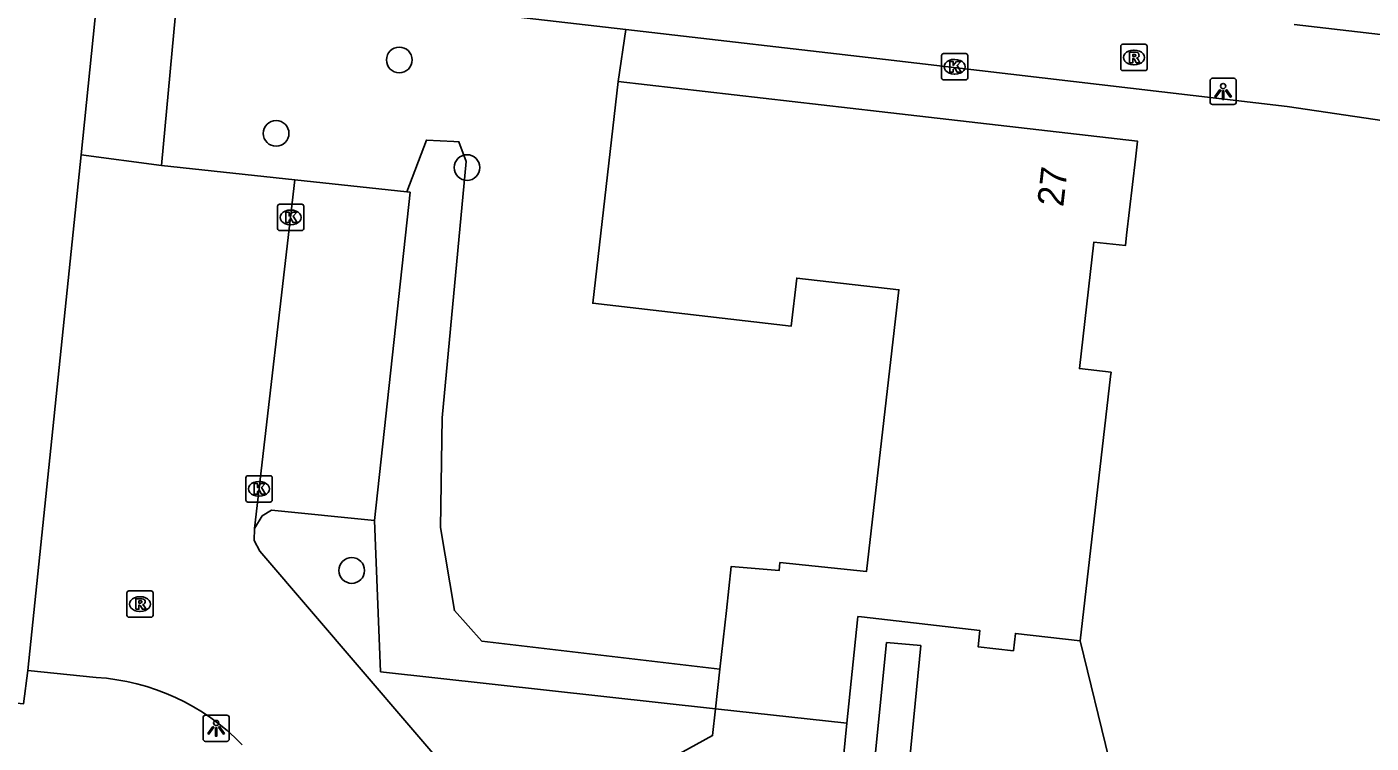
# Model space of a CAD drawing. Extents: x 162398 to 163643, y 386453 to 387397.
# Drawn here: x 162952 to 163003.2, y 387103.2 to 387130.4 of the extents above; entities that cross this region are included whole.
import ezdxf

# ---------------------------------------------------------------- set-up
doc = ezdxf.new("R2010")
doc.units = 0
for name, color, linetype in [('IMGEO_Boom', 7, 'Continuous'), ('IMGEO_Erf', 7, 'Continuous'), ('IMGEO_Groenvoorziening', 7, 'Continuous'), ('IMGEO_Haag', 7, 'Continuous'), ('IMGEO_Kolk', 7, 'Continuous'), ('IMGEO_Lichtpunt', 7, 'Continuous'), ('IMGEO_Pand', 7, 'Continuous'), ('IMGEO_Pand_nummerreeks', 7, 'Continuous'), ('IMGEO_Parkeervlak_open', 7, 'Continuous'), ('IMGEO_Rijbaan_lokaal_open', 7, 'Continuous'), ('IMGEO_Rioolput', 7, 'Continuous'), ('IMGEO_Voetpad_open', 7, 'Continuous')]:
    doc.layers.add(name, color=color, linetype=linetype)

msp = doc.modelspace()

# ---------------------------------------------------------------- linework, layer by layer
at = {"layer": 'IMGEO_Boom'}
for centre in [(162966.196, 387129.173), (162961.506, 387126.382), (162968.774, 387125.081), (162964.384, 387109.755)]:
    msp.add_circle(centre, 0.489, dxfattribs=at)
at = {"layer": 'IMGEO_Erf'}
msp.add_lwpolyline([(162974.82, 387130.333), (162974.534, 387128.355)], dxfattribs=at)
at = {"layer": 'IMGEO_Groenvoorziening'}
for points in [[(162928.93, 387120.073), (162927.574, 387107.059), (162951.889, 387104.679), (162952.055, 387105.95)], [(162992.119, 387107.076), (162993.218, 387102.569), (162990.473, 387097.337), (162987.989, 387095.591), (162978.209, 387090.267)], [(162984.741, 387107.017), (162986.051, 387106.898), (162985.551, 387101.841), (162984.24, 387101.956), (162984.741, 387107.017)]]:
    msp.add_lwpolyline(points, dxfattribs=at)
at = {"layer": 'IMGEO_Haag'}
for points in [[(162978.401, 387105.997), (162969.336, 387107.072), (162968.295, 387108.233), (162967.759, 387111.387), (162967.83, 387115.561), (162968.747, 387125.311), (162968.469, 387126.065), (162968.275, 387126.076), (162967.227, 387126.127), (162966.48, 387124.156)], [(162965.252, 387111.659), (162965.486, 387105.902), (162978.236, 387104.495)]]:
    msp.add_lwpolyline(points, dxfattribs=at)
at = {"layer": 'IMGEO_Kolk'}
for p, q in [((162986.838, 387128.489), (162986.838, 387129.341)), ((162986.913, 387129.415), (162987.765, 387129.415)), ((162987.326, 387129.195), (162987.351, 387129.195)), ((162987.839, 387129.341), (162987.839, 387128.489)), ((162987.349, 387128.635), (162987.324, 387128.635)), ((162987.765, 387128.415), (162986.913, 387128.415)), ((162961.559, 387122.759), (162961.559, 387123.611)), ((162961.634, 387123.685), (162962.486, 387123.685)), ((162962.047, 387123.465), (162962.072, 387123.465)), ((162962.56, 387123.611), (162962.56, 387122.759)), ((162962.07, 387122.905), (162962.045, 387122.905)), ((162962.486, 387122.685), (162961.634, 387122.685)), ((162960.356, 387112.433), (162960.356, 387113.285)), ((162960.431, 387113.359), (162961.283, 387113.359)), ((162961.357, 387113.285), (162961.357, 387112.433)), ((162960.844, 387113.139), (162960.869, 387113.139)), ((162961.283, 387112.359), (162960.431, 387112.359)), ((162960.867, 387112.579), (162960.842, 387112.579))]:
    msp.add_line(p, q, dxfattribs=at)
for points in [[(162986.838, 387128.489), (162986.838, 387129.341)], [(162986.913, 387129.415), (162987.765, 387129.415)], [(162987.159, 387129.115), (162987.282, 387129.115), (162987.282, 387128.964), (162987.412, 387129.115), (162987.576, 387129.115), (162987.43, 387128.964), (162987.583, 387128.715), (162987.431, 387128.715), (162987.346, 387128.879), (162987.282, 387128.812), (162987.282, 387128.715), (162987.159, 387128.715), (162987.159, 387129.115)], [(162987.839, 387129.341), (162987.839, 387128.489)], [(162987.765, 387128.415), (162986.913, 387128.415)], [(162961.559, 387122.759), (162961.559, 387123.611)], [(162961.634, 387123.685), (162962.486, 387123.685)], [(162962.56, 387123.611), (162962.56, 387122.759)], [(162961.88, 387123.385), (162962.003, 387123.385), (162962.003, 387123.234), (162962.133, 387123.385), (162962.297, 387123.385), (162962.151, 387123.234), (162962.304, 387122.985), (162962.152, 387122.985), (162962.067, 387123.149), (162962.003, 387123.082), (162962.003, 387122.985), (162961.88, 387122.985), (162961.88, 387123.385)], [(162962.486, 387122.685), (162961.634, 387122.685)], [(162960.356, 387112.433), (162960.356, 387113.285)], [(162960.431, 387113.359), (162961.283, 387113.359)], [(162961.357, 387113.285), (162961.357, 387112.433)], [(162960.677, 387113.059), (162960.8, 387113.059), (162960.8, 387112.908), (162960.93, 387113.059), (162961.094, 387113.059), (162960.948, 387112.908), (162961.101, 387112.659), (162960.949, 387112.659), (162960.864, 387112.823), (162960.8, 387112.756), (162960.8, 387112.659), (162960.677, 387112.659), (162960.677, 387113.059)], [(162961.283, 387112.359), (162960.431, 387112.359)]]:
    msp.add_lwpolyline(points, dxfattribs=at)
for centre, start, end in [((162986.915, 387129.339), 91.552, 178.448), ((162986.915, 387129.339), 91.552, 178.448), ((162987.763, 387129.339), 1.552, 88.448), ((162987.763, 387129.339), 1.552, 88.448), ((162986.915, 387128.491), 181.552, 268.448), ((162986.915, 387128.491), 181.552, 268.448), ((162987.763, 387128.491), 271.552, 358.448), ((162987.763, 387128.491), 271.552, 358.448), ((162961.636, 387123.609), 91.552, 178.448), ((162961.636, 387123.609), 91.552, 178.448), ((162962.484, 387123.609), 1.552, 88.448), ((162962.484, 387123.609), 1.552, 88.448), ((162961.636, 387122.761), 181.552, 268.448), ((162961.636, 387122.761), 181.552, 268.448), ((162962.484, 387122.761), 271.552, 358.448), ((162962.484, 387122.761), 271.552, 358.448), ((162960.433, 387113.283), 91.552, 178.448), ((162960.433, 387113.283), 91.552, 178.448), ((162961.281, 387113.283), 1.552, 88.448), ((162961.281, 387113.283), 1.552, 88.448), ((162960.433, 387112.435), 181.552, 268.448), ((162960.433, 387112.435), 181.552, 268.448), ((162961.281, 387112.435), 271.552, 358.448), ((162961.281, 387112.435), 271.552, 358.448)]:
    msp.add_arc(centre, 0.0765, start, end, dxfattribs=at)
for centre, major_axis, ratio, start_param, end_param in [((162987.325, 387128.915), (-0.387, 0.002), 0.722429, 4.712389, 7.853982), ((162987.35, 387128.915), (-0.39, 0.002), 0.717154, 1.570796, 4.712389), ((162962.046, 387123.185), (-0.387, 0.002), 0.722429, 4.712389, 7.853982), ((162962.071, 387123.185), (-0.39, 0.002), 0.717154, 1.570796, 4.712389), ((162960.843, 387112.859), (-0.387, 0.002), 0.722429, 4.712389, 7.853982), ((162960.868, 387112.859), (-0.39, 0.002), 0.717154, 1.570796, 4.712389)]:
    msp.add_ellipse(centre, major_axis=major_axis, ratio=ratio, start_param=start_param, end_param=end_param, dxfattribs=at)
at = {"layer": 'IMGEO_Lichtpunt'}
for p, q in [((162997.062, 387128.381), (162997.062, 387127.574)), ((162997.062, 387128.381), (162997.062, 387127.574)), ((162997.964, 387128.476), (162997.156, 387128.476)), ((162997.964, 387128.476), (162997.156, 387128.476)), ((162998.058, 387127.574), (162998.058, 387128.381)), ((162998.058, 387127.574), (162998.058, 387128.381)), ((162997.156, 387127.48), (162997.964, 387127.48)), ((162997.156, 387127.48), (162997.964, 387127.48)), ((162958.726, 387104.157), (162958.726, 387103.35)), ((162958.726, 387104.157), (162958.726, 387103.35)), ((162959.628, 387104.252), (162958.82, 387104.252)), ((162959.628, 387104.252), (162958.82, 387104.252)), ((162959.722, 387103.35), (162959.722, 387104.157)), ((162959.722, 387103.35), (162959.722, 387104.157)), ((162958.82, 387103.256), (162959.628, 387103.256)), ((162958.82, 387103.256), (162959.628, 387103.256))]:
    msp.add_line(p, q, dxfattribs=at)
for points in [[(162997.436, 387128.045), (162997.475, 387128.017), (162997.287, 387127.755), (162997.249, 387127.782), (162997.436, 387128.045)], [(162997.648, 387128.017), (162997.686, 387128.044), (162997.873, 387127.782), (162997.834, 387127.754), (162997.648, 387128.017)], [(162997.538, 387127.997), (162997.585, 387127.997), (162997.585, 387127.675), (162997.538, 387127.675), (162997.538, 387127.997)], [(162959.1, 387103.821), (162959.139, 387103.793), (162958.951, 387103.531), (162958.913, 387103.558), (162959.1, 387103.821)], [(162959.202, 387103.773), (162959.249, 387103.773), (162959.249, 387103.451), (162959.202, 387103.451), (162959.202, 387103.773)], [(162959.312, 387103.793), (162959.35, 387103.82), (162959.537, 387103.558), (162959.498, 387103.53), (162959.312, 387103.793)]]:
    msp.add_lwpolyline(points, dxfattribs=at)
for centre in [(162997.561, 387128.179), (162959.225, 387103.955)]:
    msp.add_circle(centre, 0.0994, dxfattribs=at)
for centre, start, end in [((162997.156, 387128.381), 90, 180), ((162997.156, 387128.381), 90, 180), ((162997.964, 387128.381), 0, 90), ((162997.964, 387128.381), 0, 90), ((162997.156, 387127.574), 180, 270), ((162997.156, 387127.574), 180, 270), ((162997.964, 387127.574), 270, 0), ((162997.964, 387127.574), 270, 360), ((162958.82, 387104.157), 90, 180), ((162958.82, 387104.157), 90, 180), ((162959.628, 387104.157), 0, 90), ((162959.628, 387104.157), 0, 90), ((162958.82, 387103.35), 180, 270), ((162958.82, 387103.35), 180, 270), ((162959.628, 387103.35), 270, 0), ((162959.628, 387103.35), 270, 360)]:
    msp.add_arc(centre, 0.0946, start, end, dxfattribs=at)
at = {"layer": 'IMGEO_Pand'}
for points in [[(162978.401, 387105.997), (162978.647, 387108.229), (162978.831, 387109.908), (162980.66, 387109.757), (162980.685, 387110.054), (162983.986, 387109.717), (162985.218, 387120.432), (162981.329, 387120.879), (162981.118, 387119.05), (162973.564, 387119.918), (162974.534, 387128.355)], [(162974.534, 387128.355), (162984.471, 387127.214), (162994.298, 387126.085), (162994.219, 387125.397), (162993.887, 387122.513), (162993.841, 387122.11), (162992.64, 387122.248), (162992.086, 387117.433), (162993.292, 387117.294), (162993.273, 387117.131), (162992.119, 387107.076)], [(162992.119, 387107.076), (162989.653, 387107.359), (162989.577, 387106.699), (162988.228, 387106.854), (162988.298, 387107.468), (162983.787, 387107.986), (162983.657, 387108.001), (162983.644, 387107.876), (162983.236, 387103.945)], [(162978.236, 387104.495), (162978.401, 387105.997)], [(162983.236, 387103.945), (162978.236, 387104.495)]]:
    msp.add_lwpolyline(points, dxfattribs=at)
at = {"layer": 'IMGEO_Parkeervlak_open'}
for points in [[(162966.48, 387124.156), (162962.225, 387124.616)], [(162965.252, 387111.659), (162966.61, 387124.142), (162966.48, 387124.156)], [(162960.68, 387111.35), (162960.974, 387111.828), (162961.333, 387112.047), (162965.252, 387111.659)]]:
    msp.add_lwpolyline(points, dxfattribs=at)
at = {"layer": 'IMGEO_Rijbaan_lokaal_open'}
for points in [[(162954.081, 387125.567), (162952.055, 387105.95)], [(162957.147, 387125.165), (162954.081, 387125.567)], [(162962.225, 387124.616), (162957.147, 387125.165)], [(162960.68, 387111.35), (162962.225, 387124.616)], [(162970.489, 387099.276), (162960.881, 387110.488), (162960.675, 387110.894), (162960.68, 387111.35)], [(162952.055, 387105.95), (162954.659, 387105.689)]]:
    msp.add_lwpolyline(points, dxfattribs=at)
msp.add_arc((162954.117, 387097.22), 8.486, 44.0833, 86.339, dxfattribs=at)
at = {"layer": 'IMGEO_Rioolput'}
for p, q in [((162993.662, 387128.842), (162993.662, 387129.694)), ((162993.737, 387129.768), (162994.589, 387129.768)), ((162994.663, 387129.694), (162994.663, 387128.842)), ((162994.15, 387129.548), (162994.175, 387129.548)), ((162994.589, 387128.768), (162993.737, 387128.768)), ((162994.173, 387128.988), (162994.148, 387128.988)), ((162955.824, 387108.052), (162955.824, 387108.904)), ((162955.899, 387108.978), (162956.751, 387108.978)), ((162956.312, 387108.758), (162956.337, 387108.758)), ((162956.825, 387108.904), (162956.825, 387108.052)), ((162956.335, 387108.198), (162956.31, 387108.198)), ((162956.751, 387107.978), (162955.899, 387107.978))]:
    msp.add_line(p, q, dxfattribs=at)
for points in [[(162993.662, 387128.842), (162993.662, 387129.694)], [(162993.737, 387129.768), (162994.589, 387129.768)], [(162994.663, 387129.694), (162994.663, 387128.842)], [(162994.251, 387129.466), (162993.999, 387129.468), (162993.999, 387129.068)], [(162993.999, 387129.068), (162994.123, 387129.068), (162994.123, 387129.23), (162994.134, 387129.23)], [(162994.177, 387129.387), (162994.123, 387129.387), (162994.123, 387129.306)], [(162994.123, 387129.306), (162994.175, 387129.306)], [(162994.181, 387129.201), (162994.252, 387129.068), (162994.392, 387129.068), (162994.327, 387129.194)], [(162994.589, 387128.768), (162993.737, 387128.768)], [(162955.824, 387108.052), (162955.824, 387108.904)], [(162955.899, 387108.978), (162956.751, 387108.978)], [(162956.413, 387108.676), (162956.161, 387108.678), (162956.161, 387108.278)], [(162956.339, 387108.597), (162956.285, 387108.597), (162956.285, 387108.516)], [(162956.825, 387108.904), (162956.825, 387108.052)], [(162956.161, 387108.278), (162956.285, 387108.278), (162956.285, 387108.44), (162956.296, 387108.44)], [(162956.285, 387108.516), (162956.337, 387108.516)], [(162956.343, 387108.411), (162956.414, 387108.278), (162956.554, 387108.278), (162956.489, 387108.404)], [(162956.751, 387107.978), (162955.899, 387107.978)]]:
    msp.add_lwpolyline(points, dxfattribs=at)
for centre, radius, start, end in [((162993.739, 387129.692), 0.0765, 91.552, 178.448), ((162993.739, 387129.692), 0.0765, 91.552, 178.448), ((162994.587, 387129.692), 0.0765, 1.552, 88.448), ((162994.587, 387129.692), 0.0765, 1.552, 88.448), ((162994.133, 387129.177), 0.0533, 26.0293, 88.6989), ((162994.159, 387129.495), 0.19, 274.7715, 282.9687), ((162994.183, 387129.291), 0.0964, 77.0061, 93.1865), ((162994.197, 387129.348), 0.0378, 276.6634, 79.6772), ((162994.25, 387129.356), 0.109, 350.3612, 89.416), ((162994.248, 387129.356), 0.112, 277.5842, 350.9817), ((162994.232, 387129.141), 0.108, 29.5134, 73.7905), ((162993.739, 387128.844), 0.0765, 181.552, 268.448), ((162993.739, 387128.844), 0.0765, 181.552, 268.448), ((162994.587, 387128.844), 0.0765, 271.552, 358.448), ((162994.587, 387128.844), 0.0765, 271.552, 358.448), ((162955.901, 387108.902), 0.0765, 91.552, 178.448), ((162955.901, 387108.902), 0.0765, 91.552, 178.448), ((162956.345, 387108.501), 0.0964, 77.0061, 93.1865), ((162956.359, 387108.558), 0.0378, 276.6634, 79.6772), ((162956.412, 387108.566), 0.109, 350.3612, 89.416), ((162956.749, 387108.902), 0.0765, 1.552, 88.448), ((162956.749, 387108.902), 0.0765, 1.552, 88.448), ((162956.295, 387108.387), 0.0533, 26.0293, 88.6989), ((162956.321, 387108.705), 0.19, 274.7715, 282.9687), ((162956.41, 387108.566), 0.112, 277.5842, 350.9817), ((162956.394, 387108.351), 0.108, 29.5134, 73.7905), ((162955.901, 387108.054), 0.0765, 181.552, 268.448), ((162955.901, 387108.054), 0.0765, 181.552, 268.448), ((162956.749, 387108.054), 0.0765, 271.552, 358.448), ((162956.749, 387108.054), 0.0765, 271.552, 358.448)]:
    msp.add_arc(centre, radius, start, end, dxfattribs=at)
for centre, major_axis, ratio, start_param, end_param in [((162994.149, 387129.268), (-0.387, 0.002), 0.722429, 4.712389, 7.853982), ((162994.174, 387129.268), (-0.39, 0.002), 0.717154, 1.570796, 4.712389), ((162956.311, 387108.478), (-0.387, 0.002), 0.722429, 4.712389, 7.853982), ((162956.336, 387108.478), (-0.39, 0.002), 0.717154, 1.570796, 4.712389)]:
    msp.add_ellipse(centre, major_axis=major_axis, ratio=ratio, start_param=start_param, end_param=end_param, dxfattribs=at)
at = {"layer": 'IMGEO_Voetpad_open'}
for points in [[(162930.576, 387135.875), (162931.077, 387135.801), (162931.881, 387135.682), (162931.83, 387135.282), (162934.076, 387135.027), (162954.814, 387132.669), (162954.081, 387125.567)], [(162957.147, 387125.165), (162957.802, 387132.302), (162974.82, 387130.333)], [(163007.387, 387126.313), (163000, 387127.409), (162984.703, 387129.19), (162974.82, 387130.333)], [(163000.267, 387130.528), (163006.513, 387129.798)], [(162970.489, 387099.276), (162978.124, 387103.478), (162978.236, 387104.495)], [(162983.236, 387103.945), (162983.102, 387102.656), (162982.685, 387101.969), (162972.992, 387096.355)]]:
    msp.add_lwpolyline(points, dxfattribs=at)

# ---------------------------------------------------------------- texts
at = {"layer": 'IMGEO_Pand_nummerreeks'}
msp.add_text('27', height=1, rotation=83.4398, dxfattribs=at).set_placement((162991.472, 387123.565))

doc.saveas('drawing.dxf')
